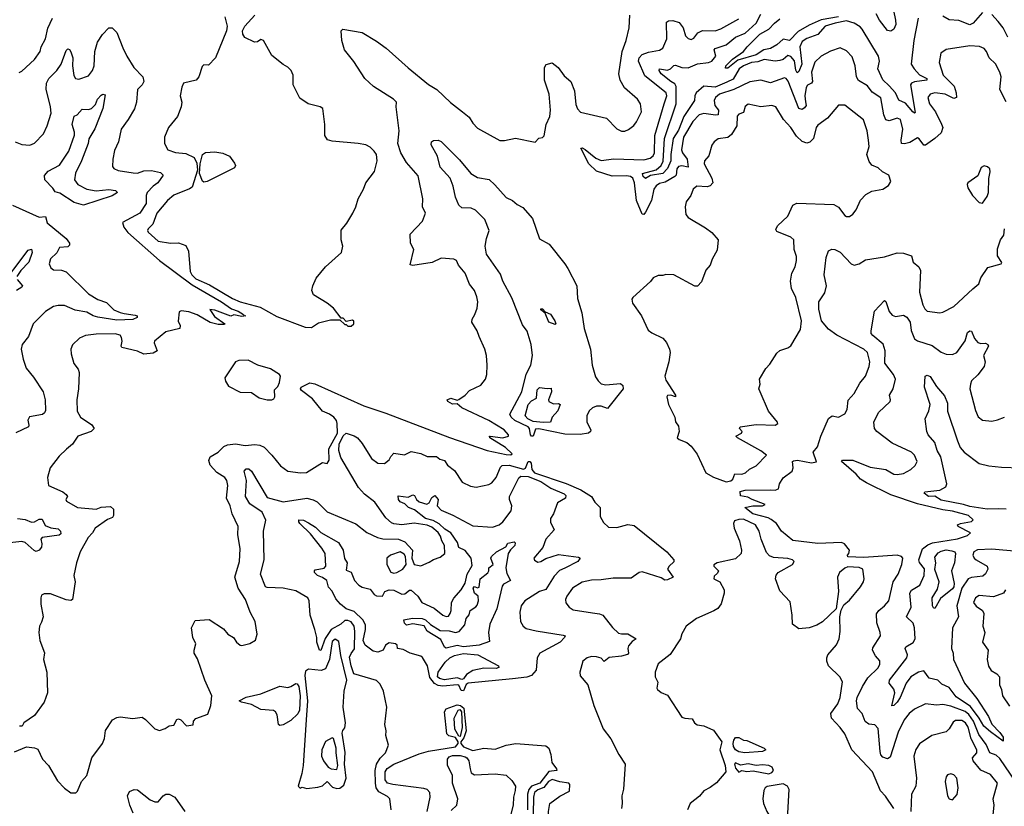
# Model space of a CAD drawing. Extents: x 1552033 to 1694788, y 811965 to 917215.
# Tile 411 of 632: x 1668951 to 1675173, y 832698 to 837666. Entities that reach past the tile are written whole.
import ezdxf

# ---------------------------------------------------------------- set-up
doc = ezdxf.new("R2010")
doc.units = 0

msp = doc.modelspace()

# ---------------------------------------------------------------- linework, layer by layer
at = {"layer": '0CON20XD'}
for points in [[(1668917.9, 833042.1), (1668995, 833074), (1669045, 833068), (1669065, 833058.8), (1669095.8, 832995), (1669133.8, 832955), (1669189.7, 832859.7), (1669235, 832813.3), (1669273.9, 832783.9), (1669305, 832782.5), (1669316.2, 832793.8), (1669342.5, 832855), (1669375, 832892.5), (1669405.8, 833004.2), (1669473.8, 833095), (1669486.1, 833126.1), (1669492.7, 833177.3), (1669536.7, 833245), (1669565, 833260), (1669585, 833262.9), (1669665, 833252.5), (1669725, 833260.8), (1669745, 833246.2), (1669805, 833186.7), (1669835, 833176.7), (1669870.7, 833189.3), (1669895, 833206.7), (1669925, 833210), (1669945, 833247.5), (1669955, 833251.2), (1669970, 833245), (1670005, 833207.5), (1670047, 833213), (1670050, 833235), (1670065, 833252.5), (1670140, 833280), (1670158.8, 833335), (1670165.6, 833395), (1670120.8, 833495), (1670075, 833630), (1670054.3, 833665), (1670053.1, 833685), (1670064.4, 833725), (1670044.2, 833765), (1670036.2, 833825), (1670059.3, 833870.7), (1670147.7, 833877.7), (1670238.8, 833818.8), (1670266.1, 833786.1), (1670302.5, 833765), (1670320, 833735), (1670345, 833716.2), (1670355, 833713.8), (1670405, 833726.2), (1670441.7, 833748.3), (1670451.2, 833785), (1670440, 833865), (1670406.7, 833925), (1670378, 834005), (1670331.9, 834075), (1670310.6, 834145), (1670340.5, 834245), (1670343.3, 834325), (1670330.5, 834415), (1670331.1, 834465), (1670293.6, 834545), (1670281.8, 834595), (1670258.2, 834645), (1670266.9, 834725), (1670260.8, 834755), (1670247.3, 834775), (1670197.4, 834807.4), (1670155, 834853.3), (1670146.8, 834883.2), (1670154.7, 834905.3), (1670205.7, 834934.3), (1670240.3, 834969.7), (1670265, 834981.8), (1670315, 834987.3), (1670375, 834977.1), (1670437.5, 834982.5), (1670468.5, 834978.5), (1670495.8, 834965.8), (1670545, 834916.7), (1670598.1, 834848.1), (1670645, 834815.8), (1670725, 834804.3), (1670762.7, 834807.3), (1670865, 834870), (1670893.3, 834863.3), (1670906.2, 834885), (1670903.7, 834955), (1670960.3, 835055), (1670958, 835115), (1670952.2, 835135), (1670936.7, 835155), (1670908.4, 835175), (1670864.4, 835194.4), (1670801.1, 835271.1), (1670732.8, 835325), (1670726.2, 835335), (1670729.4, 835345), (1670785, 835372.1), (1670815, 835365.3), (1671125, 835227.9), (1671265, 835182), (1671668, 835028), (1671905, 834944.7), (1672025, 834919.4), (1672055, 834917.5), (1672062.5, 834925), (1672020, 834965), (1671922.5, 835025), (1671920, 835035), (1671925, 835036.2), (1672005, 835026.2), (1672040, 835035), (1672040, 835045), (1672012.5, 835075), (1671916, 835135), (1671745.5, 835215.5), (1671715, 835240), (1671685, 835237.5), (1671656.7, 835255), (1671652.5, 835265), (1671675, 835276), (1671715, 835262.5), (1671725, 835267.5), (1671765.8, 835294.2), (1671792.5, 835325), (1671865, 835358.8), (1671894, 835395), (1671902.5, 835425), (1671905.8, 835485), (1671900, 835545), (1671891.2, 835585), (1671854.3, 835664.3), (1671841.2, 835701.2), (1671808, 835755), (1671810, 835775), (1671828, 835805), (1671841.2, 835845), (1671845.8, 835885), (1671839.2, 835915), (1671824, 835955), (1671792.9, 835995), (1671765.4, 836065.4), (1671724.3, 836115), (1671711.2, 836145), (1671695, 836154), (1671615, 836159.2), (1671556.7, 836133.3), (1671435, 836114), (1671417.5, 836117.5), (1671441.5, 836215), (1671420, 836255), (1671418.2, 836311.8), (1671497.2, 836392.8), (1671515.8, 836445), (1671495.6, 836485), (1671497.7, 836535), (1671469.3, 836679.3), (1671394.9, 836764.9), (1671359.2, 836825), (1671340.4, 836885), (1671350, 836965), (1671330, 837115), (1671331.4, 837145), (1671314.2, 837165), (1671186.5, 837245), (1671131.8, 837295), (1671061.9, 837401.9), (1671003.3, 837475), (1670986.7, 837535), (1670983.3, 837595), (1670993, 837607), (1671115, 837584.4), (1671205, 837531.1), (1671265.9, 837485.9), (1671405, 837361.1), (1671535, 837257.1), (1671588, 837225), (1671673.9, 837143.9), (1671749.4, 837085), (1671791.1, 837051.1), (1671815, 837012.5), (1671845, 836980.8), (1671985, 836902.9), (1672015, 836902.9), (1672085, 836918), (1672208, 836892), (1672231.7, 836918.3), (1672255, 836922.5), (1672265, 836932.5), (1672278, 837005), (1672301.1, 837055), (1672305.5, 837095), (1672296.6, 837195), (1672267.6, 837285), (1672268, 837365), (1672277.7, 837382.3), (1672315, 837393.8), (1672353.2, 837363.2), (1672391.8, 837311.8), (1672433.1, 837275), (1672456.6, 837216.6), (1672465, 837131.2), (1672475, 837104), (1672495, 837082), (1672660, 837045), (1672725, 836976.7), (1672755, 836962), (1672775, 836962), (1672798.3, 836971.7), (1672832.1, 836997.9), (1672849.1, 837020.9), (1672879.4, 837085), (1672874.2, 837135), (1672854.2, 837165), (1672771.9, 837235), (1672746.5, 837285), (1672736.2, 837325), (1672758.6, 837465), (1672783.6, 837535), (1672802.5, 837615), (1672806.1, 837695)], [(1670248, 837685), (1670262, 837625), (1670258.8, 837595), (1670187.5, 837425), (1670145, 837378.8), (1670115, 837380), (1670105, 837370), (1670082.2, 837305), (1670065.7, 837284.3), (1669986.2, 837265), (1669975, 837240), (1669964.2, 837185.8), (1669975.8, 837145), (1669972, 837115), (1669948, 837055), (1669891.2, 836985), (1669866.2, 836925), (1669866.7, 836885), (1669886.2, 836845), (1669935, 836827.8), (1670000.5, 836820.5), (1670052.9, 836795), (1670069.4, 836759.4), (1670074.6, 836715), (1670040.9, 836609.1), (1670023.1, 836596.9), (1669925, 836558.1), (1669885, 836523.8), (1669817.1, 836445), (1669791.4, 836375), (1669763.1, 836345), (1669759.2, 836335), (1669763.8, 836325), (1669825, 836268.2), (1669904.5, 836255.5), (1669955, 836257.5), (1670000, 836240), (1670017.9, 836205), (1670027.6, 836075), (1670038.3, 836055), (1670065, 836028.8), (1670150.8, 835990.8), (1670295, 835904.8), (1670345, 835884.5), (1670469.7, 835849.7), (1670575, 835792.3), (1670755, 835724.7), (1670795, 835723.1)], [(1670795, 835723.1), (1670838.3, 835751.7), (1670915, 835770), (1670975, 835770), (1671005, 835740), (1671015, 835740), (1671025, 835730), (1671045, 835730), (1671062.5, 835745), (1671061.7, 835761.7), (1671055, 835767.5), (1671015, 835760), (1670995, 835780), (1670981.7, 835781.7), (1670933.9, 835843.9), (1670895, 835876.2), (1670808.3, 835928.3), (1670797.1, 835955), (1670803.1, 835985), (1670825, 836033.3), (1670883.8, 836105), (1670984.2, 836195.8), (1670992, 836235), (1670982, 836275), (1670982.3, 836337.7), (1671018.8, 836381.2), (1671055.6, 836444.4), (1671076, 836485), (1671090, 836535), (1671124.2, 836595.8), (1671138.8, 836635), (1671192.7, 836707.3), (1671209.2, 836775), (1671205.7, 836815), (1671192, 836835), (1671165, 836862), (1671137.5, 836875), (1671090, 836885), (1670925, 836897.9), (1670897, 836907), (1670879.7, 836935), (1670880, 837005), (1670865.8, 837105.8), (1670850, 837115), (1670774.1, 837134.1), (1670720.5, 837170.5), (1670680, 837255), (1670678.8, 837315), (1670666.7, 837345), (1670646.4, 837366.4), (1670615, 837383.3), (1670545, 837440), (1670492.5, 837535), (1670475, 837540), (1670453.9, 837526.1), (1670435, 837523.8), (1670374.2, 837554.2), (1670361.2, 837575), (1670360, 837595), (1670374.5, 837625.5), (1670436.7, 837695)], [(1674629.5, 837675), (1674600.8, 837535), (1674584.7, 837385), (1674603.2, 837355), (1674638, 837318), (1674684.4, 837295), (1674683.1, 837285), (1674605, 837273.2), (1674586.7, 837265), (1674580.8, 837255), (1674610.5, 837079.5), (1674605, 837075.8), (1674595, 837084.6), (1674549, 837139), (1674507.2, 837157.2), (1674484.4, 837205), (1674445, 837248.5), (1674405, 837285.5), (1674374.1, 837355), (1674383.4, 837405), (1674377.5, 837435), (1674275, 837607.1), (1674261.9, 837621.9), (1674223.7, 837643.7), (1674175, 837658.1), (1674103.5, 837645), (1674041.1, 837625), (1673995, 837573.3), (1673925, 837547.7), (1673895, 837527.7), (1673881.9, 837495), (1673893.6, 837385), (1673875, 837338.1), (1673865, 837330), (1673856.6, 837346.6), (1673846.6, 837406.6), (1673825, 837432.6), (1673805, 837439.6), (1673774.7, 837415.3), (1673755, 837407.3), (1673724, 837404), (1673655, 837413.6), (1673615, 837399.1), (1673575, 837394.8), (1673525, 837373.9), (1673498.4, 837355), (1673459.5, 837290.5), (1673419.4, 837270.6), (1673345, 837240.5), (1673275, 837246.1), (1673226.6, 837205), (1673216.9, 837185), (1673214.7, 837155), (1673147.9, 837055), (1673115, 836967.4), (1673081, 836915), (1673065.2, 836815), (1673065.2, 836775), (1673045, 836725.4), (1673016.1, 836695), (1672937.1, 836682.9), (1672905, 836663.3), (1672891.9, 836675), (1672886, 836695), (1672972.8, 836717.2), (1673004.4, 836745.6), (1673017.2, 836772.8), (1673025.8, 836915), (1673100, 837135), (1673099.6, 837245), (1673091.2, 837261.2), (1673066.1, 837276.1), (1673003.8, 837325), (1672991.8, 837345), (1672994, 837355), (1673045, 837346.2), (1673062.9, 837355), (1673085, 837377.5), (1673095, 837378.9), (1673134.5, 837364.5), (1673175, 837361.2), (1673235, 837387.6), (1673304, 837396), (1673325.4, 837405), (1673350.3, 837435), (1673340.4, 837475), (1673346.4, 837485), (1673415, 837507.7), (1673473.9, 837556.1), (1673535, 837580.2), (1673605.6, 837645), (1673635, 837701.3)], [(1674126.3, 837685), (1674015, 837665.1), (1673939.1, 837630.9), (1673869.4, 837590.6), (1673815, 837535.5), (1673775, 837543.3), (1673735, 837507.7), (1673695.3, 837485), (1673653.4, 837476.6), (1673605, 837443.9), (1673489.3, 837410.7), (1673425, 837359.5), (1673410.5, 837360.5), (1673413.5, 837375), (1673455, 837415.7), (1673525.8, 837465), (1673548, 837495), (1673628.2, 837575), (1673684.8, 837605.2), (1673720.4, 837645), (1673755, 837671.5)], [(1674472, 837725), (1674486.5, 837663.5), (1674486.9, 837635), (1674475, 837606.7), (1674455, 837593.3), (1674435, 837598.8), (1674385, 837662.1), (1674363.7, 837703.7)], [(1675035, 837710.8), (1674976.7, 837645), (1674955, 837634.6), (1674885, 837660.4), (1674825, 837664.6), (1674785, 837689.1)], [(1675195.3, 837555), (1675165, 837614.5), (1675135, 837655.5), (1675095, 837698.2)], [(1668947.7, 837332.3), (1668965, 837340), (1669045, 837414), (1669080, 837465), (1669085.7, 837495), (1669113.1, 837545), (1669128.4, 837611.6), (1669158, 837675)], [(1675185, 837146.9), (1675145.8, 837225.8), (1675152.5, 837305), (1675145.3, 837335.3), (1675117.4, 837387.4), (1675076.9, 837425), (1675060.8, 837465), (1675045, 837484.2), (1675016.2, 837496.2), (1674955, 837500.4), (1674805, 837476.9), (1674772.5, 837455), (1674762.2, 837395), (1674787.3, 837315), (1674855.7, 837245.7), (1674869.6, 837205), (1674871.4, 837175), (1674855, 837167.5), (1674800, 837195), (1674735, 837203.9), (1674703.6, 837196.4), (1674690.4, 837175), (1674700.3, 837135), (1674737.3, 837085), (1674777, 837007), (1674784.6, 836985), (1674775, 836951.4), (1674735, 836915.5), (1674675, 836874.4), (1674664.6, 836874.6), (1674635, 836914.4), (1674625, 836919.1), (1674575, 836889.8), (1674542, 836882), (1674524, 836884), (1674520.3, 836905), (1674531.3, 836975), (1674516.7, 837035), (1674495, 837044.4), (1674445, 837028.2), (1674424.4, 837034.4), (1674411.6, 837065), (1674393.5, 837173.5), (1674338.9, 837208.9), (1674308.9, 837248.9), (1674251.2, 837281.2), (1674238.4, 837305), (1674231.6, 837375), (1674211.7, 837431.7), (1674175, 837468.5), (1674135, 837488.9), (1674075, 837467.9), (1674015.8, 837435), (1673975, 837397.1), (1673955.3, 837334.7), (1673960, 837275), (1673954.5, 837265), (1673928.5, 837251.5), (1673921.7, 837238.3), (1673912.8, 837185), (1673917, 837147), (1673920, 837125), (1673910.3, 837109.7), (1673895, 837098.7), (1673874.5, 837104.5), (1673807.8, 837277.8), (1673795, 837294.6), (1673785, 837297.8), (1673695, 837268.1), (1673635, 837284), (1673565, 837273.9), (1673464, 837226), (1673373.5, 837195), (1673347.1, 837175), (1673338.8, 837155), (1673343.9, 837123.9), (1673367.8, 837095), (1673365, 837066.2), (1673347.2, 837062.8), (1673275, 837074), (1673245, 837066.2), (1673205, 837022.5), (1673146.1, 836925), (1673133.6, 836845), (1673139.7, 836825), (1673169.4, 836785), (1673175.5, 836735), (1673135, 836743.3), (1673115, 836739.5), (1673104.5, 836725), (1673099.5, 836685), (1673091.9, 836675), (1673029.7, 836640.3), (1672995, 836632), (1672972.8, 836617.2), (1672957.8, 836595), (1672942.8, 836525), (1672905, 836450), (1672895, 836436.7), (1672885, 836437.5), (1672849.7, 836525), (1672836.3, 836635), (1672825.7, 836665), (1672810, 836675), (1672785, 836679.7), (1672695, 836678), (1672595, 836708.5), (1672547.4, 836755), (1672497.5, 836855), (1672505, 836856.9), (1672525, 836846.5), (1672591.4, 836791.4), (1672625, 836777.2), (1672705, 836788.2), (1672895, 836780.5), (1672935, 836792.5), (1672953.1, 836806.9), (1672962.5, 836825), (1672963.8, 836935), (1673022.6, 837135), (1673040.8, 837185), (1673035.9, 837205), (1672901.1, 837311.1), (1672860.6, 837405), (1672864.8, 837425.2), (1672885, 837445.9), (1672925, 837461.1), (1672995, 837473.5), (1673015, 837485.7), (1673040.2, 837545), (1673039.1, 837650.9), (1673051.4, 837658.6), (1673078.6, 837661.4), (1673117.7, 837647.7), (1673144.7, 837615), (1673157.9, 837565), (1673175, 837547.8), (1673195, 837540), (1673210.9, 837549.1), (1673237.2, 837582.8), (1673265, 837597.5), (1673345, 837596.2), (1673382.7, 837607.3), (1673495, 837671.5)], [(1668922.5, 836895), (1668965, 836878), (1669015, 836874.2), (1669045, 836886.2), (1669100.6, 836945), (1669124.6, 836995.4), (1669148.9, 837075), (1669146.2, 837115), (1669118.3, 837228.3), (1669119.5, 837265), (1669134.8, 837295.2), (1669185, 837345.4), (1669213.3, 837385), (1669245, 837472), (1669255, 837481.2), (1669265, 837478.8), (1669275, 837463.8), (1669286.1, 837425), (1669284.6, 837375), (1669293.4, 837313.4), (1669304, 837294), (1669325, 837290), (1669385, 837312.1), (1669411.5, 837345), (1669421.2, 837375), (1669425.9, 837464.1), (1669441.8, 837525), (1669475, 837572.5), (1669515, 837613.8), (1669535, 837613.8), (1669565, 837585.7), (1669601.7, 837488.3), (1669627.5, 837435), (1669672.8, 837365), (1669728.9, 837305), (1669734.7, 837275.3), (1669725.4, 837255), (1669695.3, 837224.7), (1669689.4, 837145), (1669676.2, 837103.8), (1669636.2, 837035), (1669591.5, 836975), (1669574.5, 836895), (1669550.9, 836839.1), (1669539.4, 836785), (1669538.3, 836738.3), (1669546, 836726), (1669574.3, 836714.3), (1669667.9, 836697.9), (1669695, 836697.2), (1669735, 836711), (1669784.2, 836714.2), (1669841.1, 836701.1), (1669857.5, 836685), (1669824.6, 836635), (1669794.3, 836615.7), (1669756, 836575), (1669749.2, 836555), (1669750, 836505), (1669710, 836445), (1669600, 836385), (1669608.8, 836355), (1669635, 836323.1), (1669835.3, 836145), (1670040.9, 835990.9), (1670225.4, 835885), (1670290, 835840), (1670331.2, 835825), (1670366.2, 835805), (1670367.5, 835797.5), (1670380, 835795), (1670355, 835792), (1670305, 835802.5), (1670285, 835793.3), (1670185, 835830.8), (1670153.3, 835836.7), (1670181.1, 835791.1), (1670247.5, 835745), (1670245, 835740), (1670205, 835740), (1670155, 835754.5), (1670073, 835803), (1670020.3, 835820.3), (1669971.9, 835828.1), (1669958, 835822), (1669952, 835762), (1669965.5, 835735), (1669961.9, 835715), (1669875.5, 835694.5), (1669803.3, 835635), (1669801.2, 835625), (1669818.8, 835575), (1669795, 835559.4), (1669735, 835554.5), (1669695, 835572.2), (1669595.8, 835595), (1669591.5, 835605), (1669597.8, 835635), (1669595, 835658.8), (1669585, 835674.2), (1669555, 835681.9), (1669435, 835680), (1669367.4, 835672.6), (1669328.8, 835655), (1669285, 835612.5), (1669273.8, 835585), (1669276, 835555), (1669294, 835495), (1669319.7, 835459.7), (1669327, 835437), (1669322.1, 835335), (1669311.1, 835265), (1669314.6, 835194.6), (1669335, 835156), (1669407.3, 835107.3), (1669422.5, 835085), (1669402, 835065), (1669317.5, 835035), (1669284.6, 834985.4), (1669245.8, 834954.2), (1669201.2, 834908.8), (1669143.8, 834835), (1669126.7, 834775), (1669132.5, 834725), (1669223.6, 834683.6), (1669245, 834667.5), (1669252.5, 834655), (1669242.5, 834635), (1669247.5, 834625), (1669315.7, 834585.7), (1669435, 834574.5), (1669465, 834586.4), (1669525, 834591.8), (1669544.5, 834575), (1669544.5, 834535), (1669537.1, 834522.9), (1669505, 834509.7), (1669428.8, 834455), (1669412, 834425), (1669383.6, 834396.4), (1669333.6, 834306.4), (1669310, 834235), (1669293.1, 834155), (1669302, 834115), (1669285.5, 834004.5), (1669275, 833998.6), (1669245, 834003.1), (1669145, 834040), (1669105, 834040), (1669089.3, 834030.7), (1669083.8, 834015), (1669084.1, 833975.9), (1669099.2, 833895), (1669088.1, 833861.9), (1669076, 833835), (1669072, 833795), (1669077.5, 833745), (1669107.3, 833667.3), (1669101.4, 833625), (1669121.5, 833545), (1669126.7, 833415), (1669106.1, 833355), (1669045, 833270.8), (1668977.5, 833225), (1668967.5, 833205), (1668950, 833205)], [(1669355, 836493.7), (1669295, 836512), (1669205, 836571), (1669175, 836578.2), (1669161.4, 836601.4), (1669109.7, 836655), (1669107, 836683), (1669130, 836710), (1669203.4, 836746.6), (1669261.7, 836835), (1669297.1, 836937.1), (1669297.6, 836955), (1669281.6, 837005), (1669295, 837057.5), (1669315, 837066.2), (1669345, 837100), (1669385, 837098.8), (1669405, 837105.5), (1669429.9, 837130.1), (1669443.4, 837165), (1669465, 837189.1), (1669475.5, 837195.5), (1669490.7, 837190.7), (1669476.2, 837105), (1669425, 836977.1), (1669387.2, 836912.8), (1669382.9, 836885), (1669341.4, 836775), (1669302.7, 836697.3), (1669298.2, 836655), (1669318.8, 836625), (1669375, 836594.8), (1669435, 836585.2), (1669515, 836593.3), (1669557.2, 836587.2), (1669568.8, 836575), (1669535, 836552.9), (1669355, 836493.7)], [(1673415, 834748.4), (1673445, 834754.2), (1673457.3, 834765), (1673471.2, 834798.8), (1673515, 834796), (1673536.7, 834805), (1673563.3, 834826.7), (1673605, 834848), (1673670.8, 834915), (1673635, 834943.3), (1673486.2, 835025), (1673477.5, 835035), (1673513.3, 835055), (1673516.7, 835065), (1673500, 835085), (1673503.3, 835095), (1673605, 835108.9), (1673725, 835104.6), (1673742, 835115), (1673740, 835125), (1673683, 835193), (1673629.2, 835315), (1673622, 835335), (1673631.2, 835365), (1673626.2, 835395), (1673665, 835463.3), (1673690.5, 835489.5), (1673735, 835560), (1673755, 835576.7), (1673805, 835593.3), (1673825, 835606.7), (1673885, 835710), (1673891.5, 835765), (1673855, 835911.2), (1673828.7, 835968.7), (1673821.9, 836015), (1673831.4, 836065), (1673851.1, 836105), (1673860.6, 836145), (1673859.7, 836169.7), (1673845.7, 836215), (1673842.9, 836275), (1673825, 836292.2), (1673735, 836328.8), (1673729.3, 836340.7), (1673738.8, 836365), (1673805.5, 836424.5), (1673836, 836495), (1673863, 836507), (1674095, 836498.9), (1674125, 836482.5), (1674165, 836429.2), (1674175, 836422.9), (1674195, 836423.1), (1674215, 836437.1), (1674236.9, 836465), (1674263.4, 836526.6), (1674297, 836563), (1674335, 836584), (1674405, 836596), (1674441.7, 836618.3), (1674456.7, 836645), (1674443.9, 836683.9), (1674404.2, 836704.2), (1674375, 836730), (1674336.4, 836746.4), (1674319.6, 836769.6), (1674304.4, 836815), (1674318.6, 836865), (1674314.4, 836905), (1674305.5, 836965), (1674283.9, 837033.9), (1674165, 837127.1), (1674124.4, 837125.6), (1674055, 837044.2), (1673995, 837000.8), (1673984.5, 836985), (1673967.1, 836915), (1673945, 836892.7), (1673925, 836887.1), (1673895, 836896.4), (1673859.6, 836929.6), (1673825, 836985.6), (1673778.2, 837035), (1673730, 837115), (1673705, 837124.2), (1673635, 837115.5), (1673555, 837133.3), (1673535, 837118), (1673525, 837080), (1673495, 837070), (1673485, 837056.2), (1673482.5, 836995), (1673449.2, 836940.8), (1673425, 836922.1), (1673365, 836912.9), (1673339.2, 836895), (1673325.4, 836874.6), (1673305, 836806.2), (1673279.2, 836775), (1673275.6, 836755), (1673325.8, 836665.8), (1673331.9, 836635), (1673315, 836616.9), (1673295, 836611.5), (1673230, 836615), (1673206.7, 836595), (1673191.2, 836555), (1673162.9, 836515), (1673155.7, 836485), (1673160, 836435), (1673175, 836416.7), (1673285, 836351.2), (1673325, 836321.2), (1673365.5, 836275.5), (1673359.5, 836210.5), (1673326.1, 836153.9), (1673314.2, 836115.8), (1673286.2, 836085), (1673260.5, 836009.5), (1673235, 835982.5), (1673217, 835983), (1673085, 836053.8), (1673035, 836056.7), (1673015, 836050), (1672985, 836051.2), (1672955, 836036.2), (1672937, 836013), (1672825, 835912.5), (1672819.6, 835900.4), (1672822.5, 835875), (1672881.1, 835795), (1672922.5, 835705), (1672945, 835688.1), (1673015.5, 835655.5), (1673037.6, 835627.6), (1673057.5, 835585), (1673060.8, 835565), (1673052.9, 835505), (1673026.9, 835415), (1673035, 835390), (1673096, 835294), (1673095, 835283.8), (1673065, 835293.8), (1673045, 835292.5), (1673040, 835285), (1673050.8, 835235), (1673090, 835155), (1673096.1, 835126.1), (1673115, 835100), (1673118, 835065), (1673106.7, 835025), (1673117.5, 835015), (1673166.6, 834996.6), (1673193.7, 834973.7), (1673232, 834922), (1673286.9, 834805), (1673335, 834776.2), (1673415, 834748.4)], [(1672195, 835036.3), (1672185, 835036.8), (1672179.4, 835045), (1672173.6, 835083.6), (1672165.2, 835095.2), (1672080.5, 835135), (1672056.5, 835155), (1672048.9, 835175), (1672123.3, 835315), (1672152.5, 835427.5), (1672180.6, 835485), (1672192.5, 835545), (1672182.8, 835615), (1672158, 835698), (1672128.3, 835738.3), (1672060.1, 835910.1), (1672003.7, 836015), (1671989.1, 836059.1), (1671900.6, 836185), (1671892.9, 836235), (1671901.4, 836285), (1671918.6, 836335), (1671889.5, 836405), (1671832.1, 836462.1), (1671805, 836476.2), (1671745, 836478), (1671726, 836495), (1671705.8, 836545), (1671691.2, 836615), (1671672.1, 836665), (1671607.9, 836735), (1671592, 836805), (1671551.4, 836875), (1671553.6, 836895), (1671565, 836902.3), (1671594.7, 836904.7), (1671615, 836897.8), (1671730.1, 836780.1), (1671802.9, 836695), (1671845, 836669.5), (1671916.7, 836656.7), (1671954, 836624), (1672025, 836542.5), (1672065, 836524), (1672095, 836498), (1672130, 836480), (1672190.7, 836410.7), (1672235, 836282.5), (1672297.7, 836247.7), (1672395, 836124), (1672415.7, 836095.7), (1672472.5, 835985), (1672475.8, 835905), (1672504.3, 835815), (1672518.9, 835715), (1672558.5, 835585), (1672569.2, 835485), (1672590.5, 835410.5), (1672605.6, 835385), (1672626.1, 835366.1), (1672655, 835360.8), (1672747.9, 835367.9), (1672762.5, 835355), (1672764.3, 835335), (1672665, 835210.5), (1672625, 835224.6), (1672595, 835225.3), (1672571.1, 835215), (1672548.9, 835195), (1672535.7, 835165), (1672535.6, 835125), (1672559.6, 835075), (1672558.2, 835065), (1672545.7, 835055), (1672493.5, 835046.5), (1672395, 835048.6), (1672232.5, 835082.5), (1672210.7, 835079.3), (1672195, 835036.3)], [(1670115, 836640.8), (1670106.7, 836646.7), (1670086.9, 836695), (1670091.9, 836755), (1670105.7, 836815), (1670125, 836826.4), (1670185, 836831.1), (1670235, 836822.9), (1670276, 836805), (1670309.1, 836759.1), (1670314, 836745), (1670309.4, 836730.6), (1670135, 836643.3), (1670115, 836640.8)], [(1675035, 836506.7), (1675065, 836548.8), (1675074.1, 836574.1), (1675075.9, 836664.1), (1675083.3, 836705), (1675082.5, 836725), (1675067.7, 836737.7), (1675045, 836743.3), (1675026.4, 836733.6), (1675005, 836680), (1674942.5, 836635), (1674937.5, 836625), (1674943.3, 836603.3), (1674972.5, 836555), (1675015, 836512.5), (1675035, 836506.7)], [(1668906, 836495), (1669075, 836419.1), (1669113.3, 836423.3), (1669125, 836383.1), (1669243.9, 836285), (1669265.6, 836255), (1669265, 836242.5), (1669255, 836231.9), (1669202.7, 836227.3), (1669185.4, 836194.6), (1669145.6, 836155), (1669138.1, 836125), (1669148.7, 836098.7), (1669165, 836085.8), (1669215, 836083.6), (1669245, 836074.6), (1669385.5, 835935), (1669445, 835899.7), (1669499.2, 835879.2), (1669545, 835833.3), (1669585, 835815.9), (1669611.5, 835811.5), (1669680.1, 835800.1), (1669692.9, 835795), (1669693.5, 835785), (1669665, 835771.7), (1669565, 835768.7), (1669445, 835787.6), (1669415, 835796.5), (1669375, 835819.9), (1669301.9, 835831.9), (1669235, 835861.5), (1669195, 835861.5), (1669165, 835854.4), (1669115, 835823.3), (1669036, 835745), (1669006, 835665), (1668965.7, 835614.3), (1668960.8, 835585), (1668972.4, 835522.4), (1668991.4, 835465), (1669038.5, 835408.5), (1669098.5, 835315), (1669111.1, 835265), (1669113.1, 835196.9), (1669107.6, 835182.4), (1669095, 835173.1), (1669012.5, 835157.5), (1669003.1, 835136.9), (1669009.2, 835105), (1669005.6, 835094.4), (1668927.5, 835057.5)], [(1675244.2, 832855), (1675145, 833000.7), (1675120.8, 833020.8), (1675082.2, 833035), (1675058.8, 833088.8), (1675011.1, 833151.1), (1674978.2, 833235), (1674947.9, 833277.9), (1674926.1, 833296.1), (1674835, 833330), (1674785, 833340.5), (1674745, 833337.8), (1674675, 833344.5), (1674605, 833311.8), (1674571.1, 833285), (1674540, 833245), (1674503.2, 833166.8), (1674451.8, 833008.2), (1674435, 832997.5), (1674405, 833008.9), (1674393.4, 833023.4), (1674387.6, 833045), (1674375, 833190), (1674355, 833213.1), (1674316.5, 833216.5), (1674294.7, 833234.7), (1674274.8, 833284.8), (1674245.3, 833315.3), (1674238.4, 833365), (1674242.5, 833385), (1674276.1, 833453.9), (1674309.9, 833510.1), (1674375, 833573.3), (1674386.2, 833595), (1674386.2, 833616.2), (1674359.2, 833649.2), (1674340.5, 833685), (1674341.7, 833698.3), (1674390, 833775), (1674388.9, 833795), (1674367.4, 833857.4), (1674366.1, 833913.9), (1674379.4, 833935), (1674416.7, 833963.3), (1674444.3, 833995), (1674469.7, 834115), (1674502.1, 834165), (1674524.8, 834225.2), (1674531.6, 834265), (1674523.8, 834275), (1674495, 834283.5), (1674285, 834268.8), (1674184.1, 834274.1), (1674181.4, 834285), (1674190.8, 834295), (1674194, 834315), (1674163.8, 834355), (1674145, 834364.3), (1673995, 834358.4), (1673837.7, 834377.7), (1673765, 834435.6), (1673733.5, 834483.5), (1673699.8, 834509.8), (1673680.2, 834520.2), (1673584.2, 834545), (1673532.5, 834585), (1673584.5, 834595.5), (1673644.2, 834595.8), (1673662.5, 834605), (1673580, 834635), (1673551.3, 834651.3), (1673505, 834660), (1673503.9, 834686.1), (1673535, 834695.4), (1673695, 834696.4), (1673725, 834695.3), (1673745.9, 834704.1), (1673753.2, 834735), (1673775, 834772.1), (1673833.5, 834815), (1673838.6, 834835), (1673834.4, 834875), (1673840, 834880), (1673866.7, 834883.3), (1673955, 834868.1), (1673985.8, 834874.2), (1673966, 834935), (1673992.2, 834967.8), (1674014.3, 835035.7), (1674062.7, 835147.3), (1674085, 835163.8), (1674125, 835156), (1674165, 835176.2), (1674179.2, 835205), (1674186.9, 835263.1), (1674225, 835306.2), (1674259.1, 835370.9), (1674295, 835415.8), (1674318.2, 835475), (1674323.8, 835505), (1674308.8, 835565), (1674285.7, 835585.7), (1674113.9, 835673.9), (1674061.7, 835711.7), (1674018.6, 835765), (1674001.1, 835838.9), (1674001.4, 835885), (1674038.8, 835941.2), (1674049.2, 835985), (1674035.7, 836055.7), (1674048.2, 836165), (1674062.7, 836207.3), (1674082.3, 836217.7), (1674102.5, 836215), (1674135, 836197.1), (1674204.6, 836124.6), (1674225, 836116), (1674255.9, 836124.1), (1674295, 836149.2), (1674415, 836168.6), (1674496.1, 836193.9), (1674535, 836191.9), (1674585.8, 836175), (1674597.8, 836135), (1674633.3, 836105), (1674642.9, 836082.9), (1674636.8, 835945), (1674658.4, 835865), (1674670.6, 835840.6), (1674686, 835826), (1674765, 835814.4), (1674785, 835818.1), (1674854.7, 835855.3), (1674973.9, 835966.1), (1675011.7, 835998.3), (1675025.7, 836035), (1675068.2, 836101.8), (1675152.5, 836125), (1675158.3, 836131.7), (1675129.2, 836175), (1675130.3, 836219.7), (1675148, 836275), (1675169.2, 836305), (1675174.5, 836345)], [(1668815, 835962.9), (1669005, 836210.2), (1669025, 836216.6), (1669029.7, 836195), (1669008.8, 836135), (1668958.4, 836081.6), (1668933, 836045)], [(1668934.8, 836024.8), (1668968, 835985), (1668963.7, 835976.3), (1668930.8, 835955)], [(1675587.5, 834277.5), (1675095, 834321.9), (1675002.7, 834317.3), (1674980, 834305), (1674974.7, 834284.7), (1674983.2, 834265), (1674995, 834255.4), (1675065.5, 834215), (1675068.2, 834195), (1675054, 834166), (1675038, 834152), (1674965, 834142.9), (1674944.8, 834135.2), (1674904.5, 834075), (1674873.8, 833963.8), (1674884.6, 833895), (1674845.5, 833825), (1674839.1, 833695), (1674850.4, 833665), (1674851.2, 833625), (1674922.5, 833475), (1674998.7, 833378.7), (1675073.1, 833265), (1675095, 833217.7), (1675145.7, 833165), (1675165.9, 833135), (1675165, 833108.8), (1675085, 833167.6), (1675044.2, 833204.2), (1675015.2, 833255), (1674959.3, 833329.3), (1674869.7, 833389.7), (1674825, 833449), (1674779.2, 833469.2), (1674753.8, 833495), (1674697.9, 833507.9), (1674664.4, 833554.4), (1674630, 833545), (1674581.8, 833515), (1674553.2, 833475), (1674515, 833386.2), (1674495.2, 833355), (1674475, 833335.6), (1674463, 833333), (1674480.9, 833415), (1674475, 833437.1), (1674445.4, 833475), (1674447.2, 833495), (1674556.7, 833635), (1674560.8, 833655), (1674547.5, 833695), (1674550, 833705), (1674597.2, 833732.8), (1674609.6, 833755), (1674605.9, 833825), (1674597.7, 833855), (1674555.5, 833895), (1674584.7, 833955), (1674575.3, 834044.7), (1674586, 834064), (1674638.5, 834095), (1674666.9, 834155), (1674668.8, 834198.8), (1674637.7, 834237.7), (1674632, 834255), (1674656.6, 834323.4), (1674690.5, 834349.5), (1674718.8, 834361.2), (1674877, 834387), (1674940.7, 834409.3), (1674960, 834425), (1674882.5, 834465), (1674877.5, 834475), (1674895.9, 834484.1), (1674965, 834497.5), (1674977, 834507), (1674947.5, 834535), (1674845, 834562.9), (1674785, 834570.9), (1674625, 834607.6), (1674455, 834666.2), (1674301.2, 834741.2), (1674265.3, 834765), (1674237.1, 834795), (1674144.2, 834875), (1674150, 834885), (1674215, 834885.3), (1674325, 834839.1), (1674425, 834826.2), (1674475, 834796.2), (1674495, 834794.6), (1674535, 834799.5), (1674582, 834825), (1674609.4, 834850.6), (1674621.4, 834875), (1674605.8, 834915), (1674586, 834935), (1674465, 834992.2), (1674368.5, 835065), (1674353.1, 835085), (1674347.5, 835125), (1674378.9, 835185), (1674450.8, 835255), (1674454.3, 835265), (1674447.7, 835295), (1674470, 835335), (1674484.5, 835395), (1674472.3, 835425), (1674417.4, 835497.4), (1674420, 835575), (1674407.8, 835617.8), (1674341.6, 835671.6), (1674332.6, 835685), (1674332, 835702), (1674352.5, 835825), (1674415, 835891.9), (1674425.4, 835885.4), (1674445, 835824), (1674465, 835800.8), (1674485, 835792.5), (1674535, 835800.4), (1674557.3, 835787.3), (1674577.5, 835755), (1674583.8, 835703.8), (1674605, 835650.5), (1674625, 835638.7), (1674718, 835608), (1674775, 835567.1), (1674805, 835552.9), (1674845, 835551.1), (1674874, 835565), (1674925, 835638.6), (1674939.9, 835690.1), (1674955, 835700.3), (1674965, 835698.8), (1674985, 835653.1), (1675005, 835627.5), (1675025, 835620.8), (1675055, 835622.8), (1675069.7, 835615), (1675072.5, 835605), (1675041.2, 835545), (1675051.5, 835505), (1675046.2, 835475), (1675006, 835424), (1674965.8, 835385), (1674958.6, 835365), (1674955.8, 835335), (1674992, 835198), (1675008.3, 835158.3), (1675035, 835136), (1675095, 835130.8), (1675130.9, 835139.1), (1675173.2, 835156.8)], [(1672335, 835742), (1672295, 835756), (1672271.7, 835811.7), (1672245, 835833.3), (1672245, 835840), (1672255, 835840), (1672271.7, 835821.7), (1672305, 835806.2), (1672332.9, 835765), (1672338.8, 835745), (1672335, 835742)], [(1670545, 835264.3), (1670557.7, 835272.3), (1670563.8, 835285), (1670560.9, 835329.1), (1670581.5, 835348.5), (1670592.9, 835375), (1670598.2, 835415), (1670593.3, 835425), (1670535, 835460.3), (1670455, 835484.5), (1670395.6, 835515.6), (1670335, 835514.2), (1670315.6, 835504.4), (1670248, 835405), (1670252.3, 835382.3), (1670270.7, 835350.7), (1670344.3, 835314.3), (1670415, 835310.8), (1670465, 835278.9), (1670515, 835264.4), (1670545, 835264.3)], [(1675185, 834575.2), (1675136.5, 834576.5), (1675064.8, 834575.2), (1674955, 834590.7), (1674915, 834603.8), (1674775, 834631.2), (1674735, 834656.9), (1674695, 834655.8), (1674666.7, 834675), (1674670, 834685), (1674765.4, 834694.6), (1674804.2, 834715), (1674809.5, 834735), (1674771.3, 834905), (1674748.9, 834945), (1674734, 834995), (1674692.2, 835045), (1674682.9, 835065), (1674673.1, 835145), (1674695.5, 835195), (1674703.6, 835235), (1674669.5, 835345), (1674673.8, 835415), (1674685, 835422), (1674705, 835413.3), (1674745, 835350), (1674795, 835290.6), (1674813.6, 835245), (1674815, 835193.8), (1674876.2, 835006.2), (1674895, 834964.2), (1674918.9, 834935), (1675013.6, 834863.6), (1675075, 834847.7), (1675155, 834839.2), (1675274.6, 834835.4)], [(1672258.7, 835121.3), (1672195, 835127.9), (1672161.4, 835145), (1672144.8, 835164.8), (1672165.2, 835235), (1672185, 835259.7), (1672216.7, 835275), (1672221.5, 835328.5), (1672235, 835343.6), (1672283.8, 835336.2), (1672310, 835340), (1672311.5, 835315), (1672291.9, 835265), (1672294.5, 835255), (1672325, 835239.3), (1672355, 835241.4), (1672365.6, 835235.6), (1672351.2, 835195), (1672315.4, 835155), (1672305, 835123.8), (1672258.7, 835121.3)], [(1671297.8, 832675), (1671289.2, 832745), (1671275, 832759.4), (1671220.2, 832790.2), (1671204.3, 832814.3), (1671198.7, 832845), (1671197.8, 832925), (1671206.2, 832963.8), (1671228.7, 833001.3), (1671262.5, 833035), (1671281.4, 833085), (1671264.4, 833145), (1671266.9, 833175), (1671258.9, 833215), (1671270.8, 833325), (1671250.6, 833425), (1671229.9, 833469.9), (1671205, 833492.8), (1671063.3, 833535), (1671045, 833586.2), (1671035, 833640), (1671045.9, 833664.1), (1671066.6, 833693.4), (1671068.7, 833805), (1671064.3, 833835), (1671045, 833862.5), (1671025, 833872.1), (1671005, 833872.1), (1670981.3, 833848.7), (1670920, 833815), (1670881.4, 833758.6), (1670855, 833682.5), (1670845, 833683.3), (1670828, 833735), (1670828.6, 833765), (1670815.7, 833815), (1670785.7, 833905), (1670779.4, 833995), (1670770.8, 834015), (1670695, 834059.2), (1670615, 834075.4), (1670515, 834079.5), (1670504.3, 834085), (1670473.2, 834165), (1670496.2, 834255), (1670491.5, 834435), (1670505.5, 834505), (1670483.2, 834555), (1670405, 834608.8), (1670378.6, 834655), (1670383.6, 834755), (1670369.5, 834815), (1670381.2, 834828.8), (1670400, 834830), (1670415.8, 834815.8), (1670515, 834648), (1670615, 834621.5), (1670765, 834643.8), (1670805, 834634.6), (1670830.6, 834620.6), (1670895, 834557.3), (1671075, 834481.2), (1671145, 834428), (1671212.5, 834395), (1671245, 834388), (1671344.2, 834385.8), (1671385, 834369.4), (1671432.5, 834315), (1671429.2, 834265), (1671444.5, 834224.5), (1671485, 834217.5), (1671539.5, 834239.5), (1671565, 834256.2), (1671608.8, 834271.2), (1671636.9, 834295), (1671635.9, 834345), (1671618.9, 834375), (1671610.7, 834405), (1671595, 834427.1), (1671555, 834461.4), (1671525, 834473.1), (1671443.9, 834486.1), (1671365.7, 834475.7), (1671315, 834481.2), (1671299.5, 834489.5), (1671265, 834520), (1671195, 834619.4), (1671129.7, 834669.7), (1671091.9, 834711.9), (1670980.5, 834900.5), (1670968.3, 834945), (1670970, 834985), (1670995, 835037.5), (1671015, 835055.6), (1671065, 835038.6), (1671085, 835024.3), (1671115, 834989.4), (1671175, 834895.6), (1671215, 834865.7), (1671256.8, 834863.2), (1671285, 834886.2), (1671296.7, 834906.7), (1671315, 834928.6), (1671382.3, 834917.7), (1671425, 834939.2), (1671485, 834925.6), (1671525, 834906.9), (1671585, 834906.7), (1671605, 834890.8), (1671635, 834881.2), (1671653.4, 834853.4), (1671699.3, 834819.3), (1671748, 834745), (1671799.7, 834719.7), (1671835, 834714.5), (1671915, 834730.6), (1671935, 834740.6), (1671961.5, 834775), (1671989.7, 834840.3), (1672000.2, 834849.8), (1672045, 834851.7), (1672135, 834828.4), (1672147, 834833), (1672163.8, 834875), (1672175, 834876), (1672182.7, 834865), (1672187.2, 834825), (1672204.2, 834804.2), (1672405, 834737.1), (1672497.5, 834697.5), (1672563.8, 834655), (1672585, 834619.5), (1672618.6, 834585), (1672618.3, 834528.3), (1672640.5, 834490.5), (1672671.7, 834461.7), (1672725, 834460), (1672795, 834478.8), (1672835, 834471.8), (1673040.8, 834305), (1673085.5, 834255), (1673085, 834242), (1673054.3, 834215), (1673045.6, 834195), (1673080, 834145), (1673045, 834128.9), (1673027.4, 834127.4), (1673005, 834140.9), (1672885, 834178.8), (1672865, 834173.8), (1672815, 834140), (1672701.7, 834138.3), (1672625, 834127.8), (1672565, 834127.1), (1672505, 834114.4), (1672444.4, 834075), (1672408.2, 834025), (1672401.1, 834005), (1672402.6, 833982.6), (1672422.9, 833955), (1672449.2, 833939.2), (1672570.7, 833920.7), (1672615, 833913.6), (1672635, 833904.4), (1672696.6, 833826.6), (1672735, 833791.9), (1672755, 833786.5), (1672795, 833787.9), (1672846, 833755), (1672821.1, 833738.9), (1672798.8, 833711.2), (1672793.1, 833695), (1672798, 833665), (1672792.3, 833657.7), (1672755, 833647.1), (1672675, 833638.9), (1672645, 833612.5), (1672625, 833633.3), (1672595, 833642), (1672565, 833643.4), (1672536, 833635), (1672510, 833615), (1672491.1, 833545), (1672493.3, 833523.3), (1672540.9, 833465), (1672579.4, 833335), (1672638.3, 833188.3), (1672686, 833125), (1672737.5, 833025), (1672776.7, 832965), (1672766.4, 832806.4), (1672756.2, 832765), (1672758.8, 832715), (1672753.8, 832685)], [(1671755, 833426.6), (1671740.6, 833430.6), (1671725, 833462.9), (1671715.8, 833465.8), (1671625, 833457), (1671595, 833461.6), (1671573.2, 833473.2), (1671542.2, 833512.2), (1671528.8, 833585), (1671497.1, 833637.1), (1671485, 833645.8), (1671417.5, 833665), (1671375, 833688.6), (1671338.8, 833695), (1671336, 833715), (1671325, 833723.8), (1671285, 833730.8), (1671263.3, 833715), (1671248.2, 833685), (1671215, 833671.2), (1671185, 833677.6), (1671134.8, 833715), (1671120.9, 833745), (1671135.3, 833815.3), (1671135.4, 833845), (1671119.7, 833875), (1671065, 833927.8), (1671015, 833946.1), (1670977.4, 833975), (1670949, 834009), (1670926.3, 834056.3), (1670902.6, 834082.6), (1670891.8, 834125), (1670865, 834143.7), (1670832.5, 834155), (1670814.4, 834175), (1670812.9, 834185), (1670818.7, 834191.3), (1670875, 834203.1), (1670886.2, 834215), (1670880.9, 834295), (1670860.7, 834329.3), (1670789.4, 834419.4), (1670721, 834485), (1670713.9, 834495), (1670715, 834507.8), (1670744, 834505), (1670775, 834488.9), (1670820.1, 834460.1), (1670855, 834428), (1670965, 834364.5), (1670995.5, 834315.5), (1671004.1, 834264.1), (1671019.4, 834235), (1671015, 834190), (1671045, 834176.2), (1671067.3, 834125), (1671093.5, 834095), (1671115, 834083.1), (1671165, 834070.6), (1671190.9, 834035), (1671205, 834027.2), (1671242.9, 834025), (1671258.2, 834055), (1671285, 834064.7), (1671315, 834064.1), (1671365, 834037.5), (1671385, 834040.4), (1671415, 834064.3), (1671425, 834063.1), (1671466.2, 834025), (1671492.2, 833985), (1671570.3, 833950.3), (1671624.5, 833905), (1671645, 833896.8), (1671660, 833900), (1671672.1, 833915), (1671678.5, 833935), (1671679.2, 833985), (1671695, 834012), (1671740.8, 834065), (1671765, 834108.1), (1671779.7, 834165), (1671811.3, 834218.7), (1671805, 834265.4), (1671765, 834314.8), (1671725, 834332), (1671717.9, 834365), (1671675, 834425.1), (1671638.1, 834448.1), (1671602.5, 834482.5), (1671563, 834503), (1671514.4, 834515), (1671445, 834570.4), (1671408.5, 834585), (1671385, 834607.8), (1671355, 834621.4), (1671344.5, 834635), (1671341.7, 834658.3), (1671405, 834650.6), (1671435, 834664.4), (1671445, 834660.6), (1671457.5, 834635), (1671475, 834620.6), (1671524.6, 834605.4), (1671539.6, 834615), (1671555, 834647.8), (1671575, 834660.8), (1671594.4, 834635), (1671588.2, 834595), (1671615, 834567.9), (1671687.2, 834537.2), (1671815, 834470), (1671939.6, 834460.4), (1671980, 834475), (1672005, 834494.4), (1672056.6, 834563.4), (1672060.3, 834595), (1672046.2, 834635), (1672046.2, 834655), (1672105, 834773.3), (1672116.8, 834783.2), (1672165, 834781.4), (1672245, 834750.2), (1672306.9, 834706.9), (1672392.2, 834672.2), (1672402, 834662), (1672400.8, 834645), (1672348.5, 834615), (1672324.6, 834545.4), (1672304.5, 834515), (1672305, 834493.3), (1672327.5, 834445), (1672276.4, 834385), (1672257.3, 834332.7), (1672199.2, 834265), (1672203.7, 834253.7), (1672225, 834241.1), (1672245, 834243.6), (1672276.4, 834263.6), (1672355, 834288), (1672482.3, 834272.3), (1672493.3, 834265), (1672478.8, 834245), (1672395, 834202.8), (1672362.1, 834187.9), (1672327.9, 834152.1), (1672275, 834066.9), (1672235.2, 834054.8), (1672142.5, 833995), (1672120.6, 833965), (1672110.5, 833925), (1672116.3, 833866.3), (1672132.5, 833835), (1672151.7, 833821.7), (1672215, 833805.4), (1672385, 833780), (1672397.5, 833775), (1672393.8, 833765), (1672365.6, 833735), (1672237.5, 833665), (1672220.8, 833635), (1672215, 833557.5), (1672184.2, 833525), (1672155, 833514.8), (1672065, 833502.7), (1671785, 833476), (1671773, 833467), (1671755, 833426.6)], [(1668936.5, 834516.5), (1668985, 834510.5), (1669025, 834492.6), (1669044.2, 834495.8), (1669075, 834512.5), (1669092.6, 834512.6), (1669111.6, 834471.6), (1669146.9, 834456.9), (1669195, 834449.8), (1669209, 834435), (1669212, 834418), (1669199.5, 834410.5), (1669093.8, 834395), (1669084.7, 834385), (1669091.6, 834355), (1669088, 834335), (1669073.1, 834316.9), (1669055, 834308.5), (1669042.9, 834312.9), (1668985, 834364.6), (1668965, 834370.5), (1668851.7, 834358.3)], [(1673715, 834269.4), (1673689.8, 834279.8), (1673671, 834301), (1673636.1, 834385), (1673623.1, 834435), (1673601.8, 834475), (1673525, 834510.7), (1673495, 834510.5), (1673468.9, 834501.1), (1673462, 834485), (1673465.4, 834455), (1673500, 834375), (1673512.5, 834315), (1673510, 834295), (1673475, 834262), (1673357.5, 834235), (1673337, 834223), (1673336.7, 834215), (1673366.2, 834185), (1673360, 834170), (1673339.3, 834150.7), (1673337.5, 834135), (1673376, 834116), (1673403.3, 834065), (1673403.3, 834045), (1673383.9, 833976.1), (1673361.7, 833948.3), (1673338.3, 833931.7), (1673227.5, 833885), (1673162.5, 833835), (1673135, 833787.5), (1673126.2, 833755), (1673062.3, 833657.7), (1672985, 833597.5), (1672966.2, 833545), (1672966.7, 833515), (1672983, 833483), (1672976.7, 833445), (1672981.2, 833435), (1673005, 833416), (1673045, 833400), (1673135, 833262), (1673154.5, 833254.5), (1673200.8, 833250.8), (1673215.9, 833225.9), (1673232.3, 833212.3), (1673275, 833206.2), (1673335, 833179.2), (1673387.5, 833105), (1673375.3, 833054.7), (1673409.8, 832955), (1673413.9, 832916.1), (1673355, 832846.2), (1673315, 832816), (1673275, 832795.5), (1673246.9, 832763.1), (1673187.5, 832715), (1673170.6, 832675)], [(1671645, 833696.2), (1671635, 833703.3), (1671612.1, 833752.1), (1671525, 833804.4), (1671507, 833837), (1671435, 833851.4), (1671395, 833842.7), (1671382.9, 833855), (1671377.5, 833875), (1671432.6, 833887.4), (1671495, 833884.3), (1671515, 833875.6), (1671546.8, 833846.8), (1671607.9, 833807.9), (1671665, 833806), (1671705, 833796.7), (1671728.1, 833801.9), (1671764.4, 833845), (1671773.1, 833885), (1671792.1, 833907.9), (1671798.3, 833935), (1671832.9, 833957.1), (1671840.9, 833969.1), (1671849.5, 833995), (1671848.9, 834025), (1671824.8, 834044.8), (1671817.1, 834075), (1671825, 834085.6), (1671845, 834077.5), (1671855, 834082.5), (1671860, 834135), (1671908.3, 834171.7), (1671915.8, 834185), (1671916, 834205), (1671942, 834225), (1671929.2, 834265), (1671933.1, 834275), (1671964, 834305), (1672022.5, 834337.5), (1672035, 834360), (1672075, 834367.5), (1672081.7, 834361.7), (1672080, 834345), (1672052.5, 834317.5), (1672038, 834295), (1672023.8, 834205), (1672029.2, 834169.2), (1672052, 834125), (1672008.6, 834101.4), (1672000.7, 834089.3), (1671967.1, 833945), (1671921.9, 833848.1), (1671912.5, 833795), (1671920.7, 833739.3), (1671855, 833715.8), (1671755, 833704.5), (1671715, 833712.9), (1671645, 833696.2)], [(1674735, 833947.5), (1674725, 833952.5), (1674720, 833965), (1674716.2, 834015), (1674750.8, 834069.2), (1674760.9, 834115), (1674735, 834194.2), (1674739.5, 834235), (1674735, 834270.8), (1674755, 834298.6), (1674775, 834309.8), (1674805, 834317), (1674841.8, 834311.8), (1674860, 834305), (1674865.4, 834295), (1674858.9, 834235), (1674838.4, 834185), (1674856, 834105), (1674853.6, 834085), (1674845, 834071.2), (1674770, 834010), (1674735, 833947.5)], [(1671315, 834171.2), (1671335, 834174), (1671371.1, 834195), (1671393.5, 834225), (1671388.8, 834275), (1671379.7, 834289.7), (1671355, 834305.8), (1671293.3, 834285), (1671271.2, 834265), (1671271.2, 834225), (1671297, 834177), (1671315, 834171.2)], [(1674475, 832683.9), (1674422.7, 832762.7), (1674390.8, 832795), (1674340, 832915), (1674209.4, 833055), (1674164.5, 833155), (1674135.9, 833195.9), (1674080, 833255), (1674076.7, 833285), (1674120.3, 833345), (1674135.4, 833385.4), (1674150, 833485), (1674134.2, 833515), (1674062.9, 833585), (1674050.6, 833615), (1674050.6, 833635), (1674057.1, 833655), (1674112.4, 833717.6), (1674128.6, 833755), (1674135, 833802.5), (1674133.3, 833895), (1674143, 833937), (1674160, 833970), (1674195, 834000), (1674265, 834083.8), (1674284, 834115), (1674288, 834135), (1674278.6, 834195), (1674255, 834206.7), (1674185, 834210.3), (1674165, 834202.2), (1674132.2, 834175), (1674118.1, 834145), (1674126, 834055), (1674110, 833945), (1674025, 833863.3), (1673988.3, 833841.7), (1673940, 833825), (1673875, 833820), (1673835, 833848.8), (1673833.3, 833905), (1673820.5, 833990.5), (1673755, 834058.9), (1673727.6, 834135), (1673731, 834159), (1673744.2, 834175.8), (1673834.2, 834225), (1673845.8, 834245), (1673835, 834255.5), (1673805, 834262.9), (1673715, 834269.4)], [(1675181.1, 834065), (1675168.2, 834045), (1675105, 834021.5), (1675015, 834028.7), (1674990.9, 834015), (1674979.2, 833985), (1674995, 833961.2), (1675035.3, 833935.3), (1675044.6, 833915), (1675037.9, 833835), (1675050, 833795), (1675035.6, 833735), (1675070.9, 833685), (1675065.5, 833625), (1675074.1, 833584.1), (1675090.6, 833555), (1675125.7, 833535), (1675142.2, 833515), (1675142.9, 833465), (1675156, 833435), (1675162.5, 833395), (1675205, 833331.2)], [(1670955, 832810), (1670975, 832811.9), (1670999.1, 832830.9), (1671013.6, 832875), (1671002.8, 832965), (1671007.1, 833037.1), (1670989.1, 833160.9), (1670992.4, 833177.6), (1671006.2, 833193.8), (1671009.7, 833225), (1670995.3, 833325), (1671002.2, 833425), (1671018.7, 833495), (1670980.6, 833650.6), (1670968.1, 833738.1), (1670945, 833754.1), (1670925, 833739), (1670909.7, 833625), (1670882.5, 833567.5), (1670855.1, 833554.9), (1670775, 833563.4), (1670757.5, 833552.5), (1670753.7, 833525), (1670769.7, 833365), (1670761, 833245), (1670741.8, 832955), (1670734.1, 832905.9), (1670710, 832825), (1670722.5, 832812.5), (1670735, 832820), (1670765, 832811.2), (1670835, 832818.9), (1670865, 832827.5), (1670895, 832855.5), (1670928.3, 832818.3), (1670955, 832810)], [(1671635, 833497.8), (1671604.1, 833505), (1671590.6, 833515), (1671595.2, 833545), (1671640.7, 833609.3), (1671668.5, 833635), (1671698.8, 833651.2), (1671755, 833664.2), (1671845.4, 833655.4), (1671977.3, 833585), (1671979.6, 833575), (1671961.5, 833568.5), (1671885, 833570.9), (1671815, 833556.8), (1671775, 833530.5), (1671755, 833503.5), (1671745, 833499.4), (1671715, 833509), (1671635, 833497.8)], [(1670595, 833209.2), (1670585.7, 833215.7), (1670578.8, 833275), (1670567.5, 833295), (1670555, 833303.8), (1670475, 833310.2), (1670415, 833340.8), (1670352.5, 833355), (1670337.5, 833365), (1670381.7, 833388.3), (1670475, 833409.6), (1670595, 833456.9), (1670645, 833448), (1670665, 833453.9), (1670695, 833474.5), (1670705, 833471.1), (1670715.6, 833455), (1670723.1, 833395), (1670720.2, 833305), (1670707.8, 833282.2), (1670665, 833240), (1670615, 833213.3), (1670595, 833209.2)], [(1671526.9, 832665), (1671545.5, 832755), (1671543.5, 832785), (1671526.9, 832805), (1671505, 832811.5), (1671309.2, 832835), (1671275, 832844.1), (1671260.4, 832865), (1671259.8, 832915), (1671273.9, 832936.1), (1671315.8, 832964.2), (1671475, 833030.2), (1671535, 833046.3), (1671705.5, 833074.5), (1671721.6, 833095), (1671722.7, 833105), (1671705, 833132.1), (1671663, 833143), (1671650.3, 833155), (1671634.6, 833294.6), (1671645.4, 833314.6), (1671715, 833339), (1671735.9, 833335.9), (1671757.7, 833317.7), (1671771.8, 833175), (1671758.4, 833131.6), (1671738.4, 833105), (1671739.1, 833095), (1671755, 833074), (1671815, 833050), (1671885, 833065.5), (1671955, 833058.8), (1672024.8, 833085.2), (1672085.4, 833094.6), (1672275, 833080.4), (1672295, 833065.7), (1672307.2, 833025), (1672312.7, 832975), (1672344, 832935), (1672345.5, 832925), (1672295, 832918.4), (1672238.1, 832845), (1672185, 832825.4), (1672167.8, 832805), (1672159.4, 832775), (1672159.6, 832675)], [(1671735, 833138.2), (1671725, 833141.3), (1671699.7, 833185), (1671695.5, 833255), (1671721.8, 833305), (1671731.4, 833308.6), (1671743.2, 833295), (1671746.4, 833195), (1671735, 833138.2)], [(1675102.5, 832645), (1675110, 832705), (1675103.3, 832745), (1675130, 832845), (1675085, 832898.6), (1675025, 832926.1), (1674975.8, 832985), (1674972.4, 833005), (1674998.8, 833035), (1674999.4, 833055), (1674963.9, 833125), (1674945, 833199.1), (1674928.4, 833225), (1674905, 833239.4), (1674865, 833240.6), (1674850.4, 833229.6), (1674825, 833188.5), (1674805, 833168.8), (1674714.6, 833145.4), (1674637.2, 833092.8), (1674613.7, 833056.3), (1674601.4, 833015), (1674617.5, 832875), (1674613.9, 832826.1), (1674587.5, 832775), (1674582.7, 832665)], [(1670955, 832930), (1670961.2, 832955), (1670950, 833035), (1670951.5, 833065), (1670935, 833127.5), (1670925, 833130), (1670882.5, 833107.5), (1670860, 833055), (1670857.5, 833015), (1670870, 832985), (1670900, 832945), (1670918.8, 832935), (1670955, 832930)], [(1673534.2, 833035.8), (1673495, 833041.5), (1673474.2, 833055), (1673462.5, 833075), (1673459.1, 833095), (1673463.9, 833116.1), (1673475, 833133.8), (1673495, 833133.8), (1673525, 833116.2), (1673545, 833114), (1673655, 833066.2), (1673666.7, 833055), (1673645, 833044.7), (1673534.2, 833035.8)], [(1671678.4, 832671.6), (1671712.5, 832705), (1671719.2, 832745), (1671686.6, 832845), (1671686.9, 832895), (1671654.8, 832955), (1671655, 832996.7), (1671665, 833010.7), (1671685, 833018.1), (1671735, 833018.9), (1671765, 833011.6), (1671777, 833005), (1671790.2, 832985), (1671797.2, 832935), (1671805, 832909.2), (1671825, 832897.5), (1671955, 832902.6), (1672025, 832894.1), (1672062, 832862), (1672083.6, 832825), (1672082.6, 832797.4), (1672070.5, 832755), (1672070.4, 832705), (1672036.7, 832575)], [(1673685, 832902.9), (1673705, 832912.5), (1673714.3, 832925), (1673706.9, 832945), (1673685, 832955.4), (1673645, 832961.1), (1673605, 832955.5), (1673555, 832967.3), (1673505, 832958.6), (1673475, 832972.2), (1673468.5, 832965), (1673475, 832940), (1673495, 832913.3), (1673515, 832923.8), (1673545, 832917.5), (1673585, 832922.5), (1673685, 832902.9)], [(1674845, 832740), (1674875, 832772.5), (1674880.6, 832815), (1674874, 832875), (1674855, 832896.7), (1674835, 832903.8), (1674815, 832896.2), (1674806.2, 832885), (1674800, 832855), (1674813.6, 832763.6), (1674825, 832746.2), (1674845, 832740)], [(1672265, 832503.8), (1672280.6, 832525), (1672289, 832555), (1672291.8, 832665), (1672301.2, 832715), (1672365, 832761.3), (1672426.2, 832793.8), (1672427.5, 832835), (1672421.9, 832845), (1672365, 832852.6), (1672315, 832868.2), (1672293.6, 832855), (1672262.5, 832817.5), (1672225, 832803.2), (1672204, 832785), (1672198, 832755), (1672193.7, 832543.7), (1672215, 832511), (1672265, 832503.8)], [(1673765, 832560.5), (1673775, 832562.5), (1673810.8, 832615), (1673804.7, 832655), (1673814.5, 832805), (1673802.9, 832825), (1673775, 832839.5), (1673675, 832822.5), (1673660.8, 832815), (1673652.6, 832797.4), (1673647.8, 832745), (1673651.8, 832715), (1673673.3, 832665), (1673722.1, 832582.1), (1673765, 832560.5)], [(1669668.7, 832655), (1669646.2, 832705), (1669633.1, 832765), (1669645, 832791.2), (1669675, 832804), (1669695, 832802.5), (1669775, 832738.5), (1669805, 832725.5), (1669825, 832727.1), (1669857.5, 832765), (1669875, 832775.8), (1669895, 832774.3), (1669931.2, 832755), (1669994.3, 832665)]]:
    msp.add_lwpolyline(points, dxfattribs=at)

doc.saveas('drawing.dxf')
